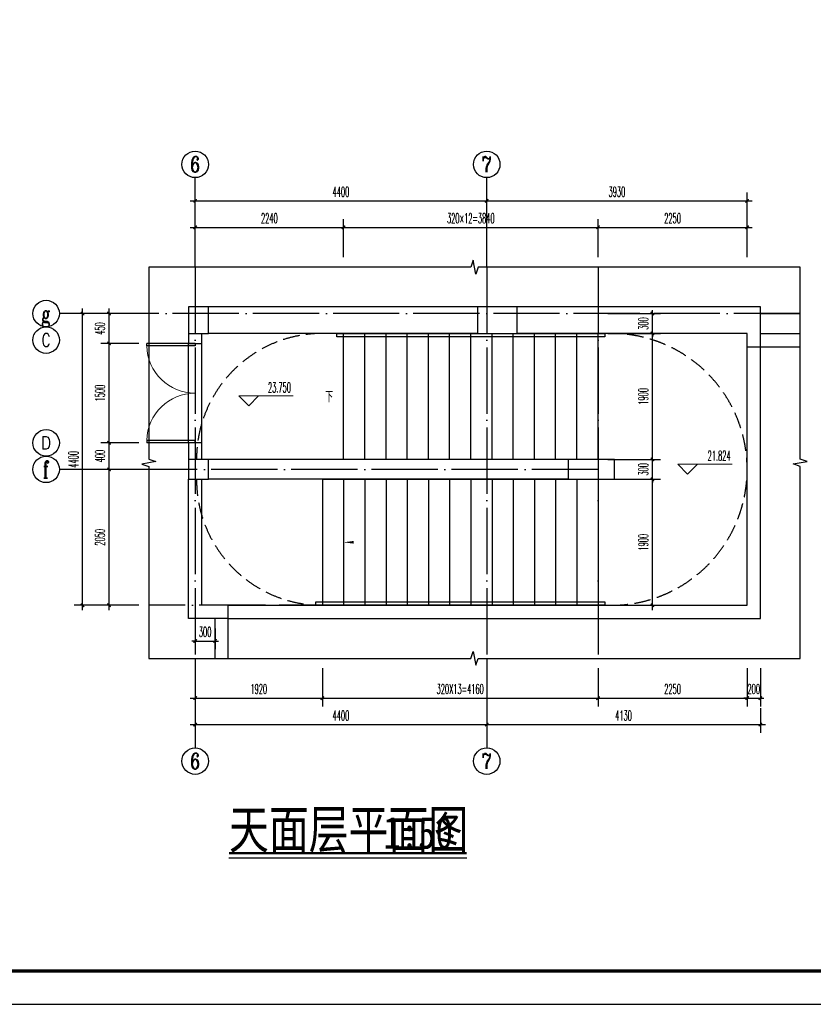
# Model space of a CAD drawing. Extents: x 1779708 to 7299578, y -1121471 to 88434.
# Tile 659 of 1056: x 6061349 to 6073326, y -973850 to -959000. Entities that reach past the tile are written whole.
import ezdxf
from ezdxf.enums import TextEntityAlignment as Align

# ---------------------------------------------------------------- set-up
doc = ezdxf.new("R2010")
doc.units = 0
doc.header["$LTSCALE"] = 1000
doc.header["$MEASUREMENT"] = 0
doc.linetypes.add('DASH', pattern=[0.35, 0.25, -0.1])
doc.linetypes.add('DOTE', pattern=[2.42, 2, -0.2, 0.02, -0.2])
doc.layers.get('0').update_dxf_attribs({"linetype": 'CONTINUOUS'})
doc.layers.get('Defpoints').update_dxf_attribs({"linetype": 'CONTINUOUS'})
for name, color, linetype in [('AXIS', 3, 'CONTINUOUS'), ('AXIS_TEXT', 7, 'CONTINUOUS'), ('DIM_SYMB', 3, 'CONTINUOUS'), ('DOTE', 1, 'DOTE'), ('PUB_DIM', 3, 'CONTINUOUS'), ('PUB_TEXT', 7, 'CONTINUOUS'), ('PUB_TITLE', 4, 'CONTINUOUS'), ('STAIR', 2, 'CONTINUOUS'), ('WALL', 255, 'CONTINUOUS'), ('WINDOW', 2, 'CONTINUOUS'), ('可见线', 6, 'CONTINUOUS'), ('填充细线', 8, 'CONTINUOUS'), ('栏杆', 6, 'CONTINUOUS')]:
    doc.layers.add(name, color=color, linetype=linetype)
doc.layers.add('DIM_ELEV', color=3, linetype='CONTINUOUS', lineweight=13)
doc.styles.add('-仿宋_GB2312', font='txt', dxfattribs={"width": 0.8})
doc.styles.add('_TCH_AXIS', font='COMPLEX', dxfattribs={"bigfont": 'GBCBIG'})
doc.styles.add('_TCH_DIM', font='SIMPLEX.shx', dxfattribs={"width": 0.7, "bigfont": 'GBCBIG.shx'})
doc.styles.add('_TCH_DIM_T3', font='SIMPLEX.shx', dxfattribs={"width": 0.494118, "bigfont": 'GBCBIG.shx'})
doc.styles.add('COMPLEX', font='COMPLEX')
doc.dimstyles.new('_TCH_ARCH&&50', dxfattribs={"dimtxt": 148.75, "dimasz": 50, "dimexe": 125, "dimexo": 150, "dimgap": 63.125, "dimtad": 1, "dimdec": 0, "dimzin": 0, "dimdsep": 46, "dimtxsty": '_TCH_DIM_T3', "dimblk": 'ARCHTICK', "dimcen": 0.09, "dimdle": 75, "dimclrt": 7, "dimazin": 2, "dimtfac": 1, "dimtdec": 0, "dimtix": 1, "dimtmove": 2, "dimatfit": 3, "dimfxl": 250, "dimtolj": 1, "dimtzin": 0, "dimarcsym": 0})

# ---------------------------------------------------------------- blocks, each defined once
blk = doc.blocks.new('A$C3D8761CE')
at = {"layer": 'PUB_TITLE'}
blk.add_lwpolyline([(0, 0), (84100, 0), (84100, 59400), (0, 59400)], close=True, dxfattribs=at)
at = {"layer": 'PUB_TITLE', "const_width": 100}
blk.add_lwpolyline([(2500, 1000), (83100, 1000), (83100, 58400), (2500, 58400)], close=True, dxfattribs=at)
blk = doc.blocks.new('_AXISO')
blk.add_circle((0, 0), 0.5)
at = {"layer": 'AXIS_TEXT', "style": 'COMPLEX', "width": 1.041667}
blk.add_attdef('A', text='', height=0.56, dxfattribs=at).set_placement((-0.25, -0.28), (0.25, -0.28), align=Align.FIT)
blk = doc.blocks.new('_ArchTick')
at = {"color": 0, "linetype": 'ByBlock', "const_width": 0.4}
blk.add_lwpolyline([(-0.5, -0.5), (0.5, 0.5)], dxfattribs=at)
blk = doc.blocks.new('*D2055')
at = {"layer": 'Defpoints', "color": 0, "transparency": 16777216}
for p in [(6063997, -968632), (6065917, -968632), (6065917, -969232)]:
    blk.add_point(p, dxfattribs=at)
at = {"layer": 'PUB_DIM', "color": 0, "lineweight": -2, "transparency": 16777216}
for p, q in [((6063997, -968782), (6063997, -969357)), ((6065917, -968782), (6065917, -969357)), ((6063922, -969232), (6065992, -969232))]:
    blk.add_line(p, q, dxfattribs=at)
at = {"layer": 'PUB_DIM', "color": 0, "lineweight": -2, "transparency": 16777216, "xscale": 50, "yscale": 50, "zscale": 50, "rotation": 180}
blk.add_blockref('_ArchTick', (6063997, -969232), dxfattribs=at)
at = {"layer": 'PUB_DIM', "color": 0, "lineweight": -2, "transparency": 16777216, "xscale": 50, "yscale": 50, "zscale": 50}
blk.add_blockref('_ArchTick', (6065917, -969232), dxfattribs=at)
at = {"layer": 'PUB_DIM', "color": 7, "transparency": 16777216, "insert": (6064957, -969095), "char_height": 148.8, "attachment_point": 5, "style": '_TCH_DIM_T3'}
blk.add_mtext('\\A1;1920', dxfattribs=at)
blk = doc.blocks.new('*D2056')
at = {"layer": 'Defpoints', "color": 0, "transparency": 16777216}
for p in [(6065917, -968632), (6070077, -968632), (6070077, -969232)]:
    blk.add_point(p, dxfattribs=at)
at = {"layer": 'PUB_DIM', "color": 0, "lineweight": -2, "transparency": 16777216}
for p, q in [((6065917, -968782), (6065917, -969357)), ((6070077, -968782), (6070077, -969357)), ((6065842, -969232), (6070152, -969232))]:
    blk.add_line(p, q, dxfattribs=at)
at = {"layer": 'PUB_DIM', "color": 0, "lineweight": -2, "transparency": 16777216, "xscale": 50, "yscale": 50, "zscale": 50, "rotation": 180}
blk.add_blockref('_ArchTick', (6065917, -969232), dxfattribs=at)
at = {"layer": 'PUB_DIM', "color": 0, "lineweight": -2, "transparency": 16777216, "xscale": 50, "yscale": 50, "zscale": 50}
blk.add_blockref('_ArchTick', (6070077, -969232), dxfattribs=at)
at = {"layer": 'PUB_DIM', "color": 7, "transparency": 16777216, "insert": (6067997, -969095), "char_height": 148.75, "attachment_point": 5, "style": '_TCH_DIM_T3'}
blk.add_mtext('\\A1;320X13=4160', dxfattribs=at)
blk = doc.blocks.new('*D2057')
at = {"layer": 'Defpoints', "color": 0, "transparency": 16777216}
for p in [(6070077, -968632), (6072327, -968632), (6072327, -969232)]:
    blk.add_point(p, dxfattribs=at)
at = {"layer": 'PUB_DIM', "color": 0, "lineweight": -2, "transparency": 16777216}
for p, q in [((6070077, -968782), (6070077, -969357)), ((6072327, -968782), (6072327, -969357)), ((6070002, -969232), (6072402, -969232))]:
    blk.add_line(p, q, dxfattribs=at)
at = {"layer": 'PUB_DIM', "color": 0, "lineweight": -2, "transparency": 16777216, "xscale": 50, "yscale": 50, "zscale": 50, "rotation": 180}
blk.add_blockref('_ArchTick', (6070077, -969232), dxfattribs=at)
at = {"layer": 'PUB_DIM', "color": 0, "lineweight": -2, "transparency": 16777216, "xscale": 50, "yscale": 50, "zscale": 50}
blk.add_blockref('_ArchTick', (6072327, -969232), dxfattribs=at)
at = {"layer": 'PUB_DIM', "color": 7, "transparency": 16777216, "insert": (6071202, -969095), "char_height": 148.8, "attachment_point": 5, "style": '_TCH_DIM_T3'}
blk.add_mtext('\\A1;2250', dxfattribs=at)
blk = doc.blocks.new('*D2058')
at = {"layer": 'Defpoints', "color": 0, "transparency": 16777216}
for p in [(6072327, -968632), (6072527, -968632), (6072527, -969232)]:
    blk.add_point(p, dxfattribs=at)
at = {"layer": 'PUB_DIM', "color": 0, "lineweight": -2, "transparency": 16777216}
for p, q in [((6072327, -968782), (6072327, -969357)), ((6072527, -968782), (6072527, -969357)), ((6072327, -969232), (6072277, -969232)), ((6072327, -969232), (6072527, -969232)), ((6072527, -969232), (6072577, -969232))]:
    blk.add_line(p, q, dxfattribs=at)
at = {"layer": 'PUB_DIM', "color": 0, "lineweight": -2, "transparency": 16777216, "xscale": 50, "yscale": 50, "zscale": 50}
blk.add_blockref('_ArchTick', (6072327, -969232), dxfattribs=at)
at = {"layer": 'PUB_DIM', "color": 0, "lineweight": -2, "transparency": 16777216, "xscale": 50, "yscale": 50, "zscale": 50, "rotation": 180}
blk.add_blockref('_ArchTick', (6072527, -969232), dxfattribs=at)
at = {"layer": 'PUB_DIM', "color": 7, "transparency": 16777216, "insert": (6072427, -969095), "char_height": 148.8, "attachment_point": 5, "style": '_TCH_DIM_T3'}
blk.add_mtext('\\A1;200', dxfattribs=at)
blk = doc.blocks.new('*D2059')
at = {"layer": 'Defpoints', "color": 0, "transparency": 16777216}
for p in [(6062697, -965782), (6063297, -965782), (6063297, -967832)]:
    blk.add_point(p, dxfattribs=at)
at = {"layer": 'PUB_DIM', "color": 0, "lineweight": -2, "transparency": 16777216}
for p, q in [((6063147, -965782), (6062572, -965782)), ((6062697, -967907), (6062697, -965707)), ((6063147, -967832), (6062572, -967832))]:
    blk.add_line(p, q, dxfattribs=at)
at = {"layer": 'PUB_DIM', "color": 0, "lineweight": -2, "transparency": 16777216, "xscale": 50, "yscale": 50, "zscale": 50}
for p, rotation in [((6062697, -965782), 90), ((6062697, -967832), 270)]:
    blk.add_blockref('_ArchTick', p, dxfattribs=dict(at, rotation=rotation))
at = {"layer": 'PUB_DIM', "color": 7, "transparency": 16777216, "insert": (6062560, -966807), "char_height": 148.8, "attachment_point": 5, "rotation": 90, "style": '_TCH_DIM_T3'}
blk.add_mtext('\\A1;2050', dxfattribs=at)
blk = doc.blocks.new('*D2060')
at = {"layer": 'Defpoints', "color": 0, "transparency": 16777216}
for p in [(6062697, -965382), (6063297, -965382), (6063297, -965782)]:
    blk.add_point(p, dxfattribs=at)
at = {"layer": 'PUB_DIM', "color": 0, "lineweight": -2, "transparency": 16777216}
for p, q in [((6063147, -965382), (6062572, -965382)), ((6062697, -965857), (6062697, -965307)), ((6063147, -965782), (6062572, -965782))]:
    blk.add_line(p, q, dxfattribs=at)
at = {"layer": 'PUB_DIM', "color": 0, "lineweight": -2, "transparency": 16777216, "xscale": 50, "yscale": 50, "zscale": 50}
for p, rotation in [((6062697, -965382), 90), ((6062697, -965782), 270)]:
    blk.add_blockref('_ArchTick', p, dxfattribs=dict(at, rotation=rotation))
at = {"layer": 'PUB_DIM', "color": 7, "transparency": 16777216, "insert": (6062560, -965582), "char_height": 148.8, "attachment_point": 5, "rotation": 90, "style": '_TCH_DIM_T3'}
blk.add_mtext('\\A1;400', dxfattribs=at)
blk = doc.blocks.new('*D2061')
at = {"layer": 'Defpoints', "color": 0, "transparency": 16777216}
for p in [(6062697, -963882), (6063297, -963882), (6063297, -965382)]:
    blk.add_point(p, dxfattribs=at)
at = {"layer": 'PUB_DIM', "color": 0, "lineweight": -2, "transparency": 16777216}
for p, q in [((6063147, -963882), (6062572, -963882)), ((6062697, -965457), (6062697, -963807)), ((6063147, -965382), (6062572, -965382))]:
    blk.add_line(p, q, dxfattribs=at)
at = {"layer": 'PUB_DIM', "color": 0, "lineweight": -2, "transparency": 16777216, "xscale": 50, "yscale": 50, "zscale": 50}
for p, rotation in [((6062697, -963882), 90), ((6062697, -965382), 270)]:
    blk.add_blockref('_ArchTick', p, dxfattribs=dict(at, rotation=rotation))
at = {"layer": 'PUB_DIM', "color": 7, "transparency": 16777216, "insert": (6062560, -964632), "char_height": 148.8, "attachment_point": 5, "rotation": 90, "style": '_TCH_DIM_T3'}
blk.add_mtext('\\A1;1500', dxfattribs=at)
blk = doc.blocks.new('*D2062')
at = {"layer": 'Defpoints', "color": 0, "transparency": 16777216}
for p in [(6062697, -963432), (6063297, -963432), (6063297, -963882)]:
    blk.add_point(p, dxfattribs=at)
at = {"layer": 'PUB_DIM', "color": 0, "lineweight": -2, "transparency": 16777216}
for p, q in [((6063147, -963432), (6062572, -963432)), ((6062697, -963957), (6062697, -963357)), ((6063147, -963882), (6062572, -963882))]:
    blk.add_line(p, q, dxfattribs=at)
at = {"layer": 'PUB_DIM', "color": 0, "lineweight": -2, "transparency": 16777216, "xscale": 50, "yscale": 50, "zscale": 50}
for p, rotation in [((6062697, -963432), 90), ((6062697, -963882), 270)]:
    blk.add_blockref('_ArchTick', p, dxfattribs=dict(at, rotation=rotation))
at = {"layer": 'PUB_DIM', "color": 7, "transparency": 16777216, "insert": (6062560, -963657), "char_height": 148.8, "attachment_point": 5, "rotation": 90, "style": '_TCH_DIM_T3'}
blk.add_mtext('\\A1;450', dxfattribs=at)
blk = doc.blocks.new('*D2063')
at = {"layer": 'Defpoints', "color": 0, "transparency": 16777216}
for p in [(6072327, -962132), (6070077, -962732), (6072327, -962732)]:
    blk.add_point(p, dxfattribs=at)
at = {"layer": 'PUB_DIM', "color": 0, "lineweight": -2, "transparency": 16777216}
for p, q in [((6070077, -962582), (6070077, -962007)), ((6072327, -962582), (6072327, -962007)), ((6070002, -962132), (6072402, -962132))]:
    blk.add_line(p, q, dxfattribs=at)
at = {"layer": 'PUB_DIM', "color": 0, "lineweight": -2, "transparency": 16777216, "xscale": 50, "yscale": 50, "zscale": 50, "rotation": 180}
blk.add_blockref('_ArchTick', (6070077, -962132), dxfattribs=at)
at = {"layer": 'PUB_DIM', "color": 0, "lineweight": -2, "transparency": 16777216, "xscale": 50, "yscale": 50, "zscale": 50}
blk.add_blockref('_ArchTick', (6072327, -962132), dxfattribs=at)
at = {"layer": 'PUB_DIM', "color": 7, "transparency": 16777216, "insert": (6071202, -961995), "char_height": 148.8, "attachment_point": 5, "style": '_TCH_DIM_T3'}
blk.add_mtext('\\A1;2250', dxfattribs=at)
blk = doc.blocks.new('*D2064')
at = {"layer": 'Defpoints', "color": 0, "transparency": 16777216}
for p in [(6070077, -962132), (6066237, -962732), (6070077, -962732)]:
    blk.add_point(p, dxfattribs=at)
at = {"layer": 'PUB_DIM', "color": 0, "lineweight": -2, "transparency": 16777216}
for p, q in [((6066237, -962582), (6066237, -962007)), ((6070077, -962582), (6070077, -962007)), ((6066162, -962132), (6070152, -962132))]:
    blk.add_line(p, q, dxfattribs=at)
at = {"layer": 'PUB_DIM', "color": 0, "lineweight": -2, "transparency": 16777216, "xscale": 50, "yscale": 50, "zscale": 50, "rotation": 180}
blk.add_blockref('_ArchTick', (6066237, -962132), dxfattribs=at)
at = {"layer": 'PUB_DIM', "color": 0, "lineweight": -2, "transparency": 16777216, "xscale": 50, "yscale": 50, "zscale": 50}
blk.add_blockref('_ArchTick', (6070077, -962132), dxfattribs=at)
at = {"layer": 'PUB_DIM', "color": 7, "transparency": 16777216, "insert": (6068157, -961995), "char_height": 148.75, "attachment_point": 5, "style": '_TCH_DIM_T3'}
blk.add_mtext('\\A1;320×12=3840', dxfattribs=at)
blk = doc.blocks.new('*D2065')
at = {"layer": 'Defpoints', "color": 0, "transparency": 16777216}
for p in [(6066237, -962132), (6063997, -962732), (6066237, -962732)]:
    blk.add_point(p, dxfattribs=at)
at = {"layer": 'PUB_DIM', "color": 0, "lineweight": -2, "transparency": 16777216}
for p, q in [((6063997, -962582), (6063997, -962007)), ((6066237, -962582), (6066237, -962007)), ((6063922, -962132), (6066312, -962132))]:
    blk.add_line(p, q, dxfattribs=at)
at = {"layer": 'PUB_DIM', "color": 0, "lineweight": -2, "transparency": 16777216, "xscale": 50, "yscale": 50, "zscale": 50, "rotation": 180}
blk.add_blockref('_ArchTick', (6063997, -962132), dxfattribs=at)
at = {"layer": 'PUB_DIM', "color": 0, "lineweight": -2, "transparency": 16777216, "xscale": 50, "yscale": 50, "zscale": 50}
blk.add_blockref('_ArchTick', (6066237, -962132), dxfattribs=at)
at = {"layer": 'PUB_DIM', "color": 7, "transparency": 16777216, "insert": (6065117, -961995), "char_height": 148.8, "attachment_point": 5, "style": '_TCH_DIM_T3'}
blk.add_mtext('\\A1;2240', dxfattribs=at)
blk = doc.blocks.new('*D2066')
at = {"layer": 'Defpoints', "color": 0, "transparency": 16777216}
for p in [(6068397, -961732), (6063997, -962332), (6068397, -962332)]:
    blk.add_point(p, dxfattribs=at)
at = {"layer": 'PUB_DIM', "color": 0, "lineweight": -2, "transparency": 16777216}
for p, q in [((6063997, -962182), (6063997, -961607)), ((6068397, -962182), (6068397, -961607)), ((6063922, -961732), (6068472, -961732))]:
    blk.add_line(p, q, dxfattribs=at)
at = {"layer": 'PUB_DIM', "color": 0, "lineweight": -2, "transparency": 16777216, "xscale": 50, "yscale": 50, "zscale": 50, "rotation": 180}
blk.add_blockref('_ArchTick', (6063997, -961732), dxfattribs=at)
at = {"layer": 'PUB_DIM', "color": 0, "lineweight": -2, "transparency": 16777216, "xscale": 50, "yscale": 50, "zscale": 50}
blk.add_blockref('_ArchTick', (6068397, -961732), dxfattribs=at)
at = {"layer": 'PUB_DIM', "color": 7, "transparency": 16777216, "insert": (6066197, -961595), "char_height": 148.8, "attachment_point": 5, "style": '_TCH_DIM_T3'}
blk.add_mtext('\\A1;4400', dxfattribs=at)
blk = doc.blocks.new('*D2067')
at = {"layer": 'Defpoints', "color": 0, "transparency": 16777216}
for p in [(6072327, -961732), (6068397, -962332), (6072327, -962332)]:
    blk.add_point(p, dxfattribs=at)
at = {"layer": 'PUB_DIM', "color": 0, "lineweight": -2, "transparency": 16777216}
for p, q in [((6068397, -962182), (6068397, -961607)), ((6072327, -962182), (6072327, -961607)), ((6068322, -961732), (6072402, -961732))]:
    blk.add_line(p, q, dxfattribs=at)
at = {"layer": 'PUB_DIM', "color": 0, "lineweight": -2, "transparency": 16777216, "xscale": 50, "yscale": 50, "zscale": 50, "rotation": 180}
blk.add_blockref('_ArchTick', (6068397, -961732), dxfattribs=at)
at = {"layer": 'PUB_DIM', "color": 0, "lineweight": -2, "transparency": 16777216, "xscale": 50, "yscale": 50, "zscale": 50}
blk.add_blockref('_ArchTick', (6072327, -961732), dxfattribs=at)
at = {"layer": 'PUB_DIM', "color": 7, "transparency": 16777216, "insert": (6070362, -961595), "char_height": 148.8, "attachment_point": 5, "style": '_TCH_DIM_T3'}
blk.add_mtext('\\A1;3930', dxfattribs=at)
blk = doc.blocks.new('*D2068')
at = {"layer": 'Defpoints', "color": 0, "transparency": 16777216}
for p in [(6063997, -969232), (6068397, -969232), (6068397, -969632)]:
    blk.add_point(p, dxfattribs=at)
at = {"layer": 'PUB_DIM', "color": 0, "lineweight": -2, "transparency": 16777216}
for p, q in [((6063997, -969382), (6063997, -969757)), ((6068397, -969382), (6068397, -969757)), ((6063922, -969632), (6068472, -969632))]:
    blk.add_line(p, q, dxfattribs=at)
at = {"layer": 'PUB_DIM', "color": 0, "lineweight": -2, "transparency": 16777216, "xscale": 50, "yscale": 50, "zscale": 50, "rotation": 180}
blk.add_blockref('_ArchTick', (6063997, -969632), dxfattribs=at)
at = {"layer": 'PUB_DIM', "color": 0, "lineweight": -2, "transparency": 16777216, "xscale": 50, "yscale": 50, "zscale": 50}
blk.add_blockref('_ArchTick', (6068397, -969632), dxfattribs=at)
at = {"layer": 'PUB_DIM', "color": 7, "transparency": 16777216, "insert": (6066197, -969495), "char_height": 148.8, "attachment_point": 5, "style": '_TCH_DIM_T3'}
blk.add_mtext('\\A1;4400', dxfattribs=at)
blk = doc.blocks.new('*D2069')
at = {"layer": 'Defpoints', "color": 0, "transparency": 16777216}
for p in [(6068397, -969232), (6072527, -969232), (6072527, -969632)]:
    blk.add_point(p, dxfattribs=at)
at = {"layer": 'PUB_DIM', "color": 0, "lineweight": -2, "transparency": 16777216}
for p, q in [((6068397, -969382), (6068397, -969757)), ((6072527, -969382), (6072527, -969757)), ((6068322, -969632), (6072602, -969632))]:
    blk.add_line(p, q, dxfattribs=at)
at = {"layer": 'PUB_DIM', "color": 0, "lineweight": -2, "transparency": 16777216, "xscale": 50, "yscale": 50, "zscale": 50, "rotation": 180}
blk.add_blockref('_ArchTick', (6068397, -969632), dxfattribs=at)
at = {"layer": 'PUB_DIM', "color": 0, "lineweight": -2, "transparency": 16777216, "xscale": 50, "yscale": 50, "zscale": 50}
blk.add_blockref('_ArchTick', (6072527, -969632), dxfattribs=at)
at = {"layer": 'PUB_DIM', "color": 7, "transparency": 16777216, "insert": (6070462, -969495), "char_height": 148.8, "attachment_point": 5, "style": '_TCH_DIM_T3'}
blk.add_mtext('\\A1;4130', dxfattribs=at)
blk = doc.blocks.new('*D2070')
at = {"layer": 'Defpoints', "color": 0, "transparency": 16777216}
for p in [(6062297, -963432), (6062897, -963432), (6062897, -967832)]:
    blk.add_point(p, dxfattribs=at)
at = {"layer": 'PUB_DIM', "color": 0, "lineweight": -2, "transparency": 16777216}
for p, q in [((6062747, -963432), (6062172, -963432)), ((6062297, -967907), (6062297, -963357)), ((6062747, -967832), (6062172, -967832))]:
    blk.add_line(p, q, dxfattribs=at)
at = {"layer": 'PUB_DIM', "color": 0, "lineweight": -2, "transparency": 16777216, "xscale": 50, "yscale": 50, "zscale": 50}
for p, rotation in [((6062297, -963432), 90), ((6062297, -967832), 270)]:
    blk.add_blockref('_ArchTick', p, dxfattribs=dict(at, rotation=rotation))
at = {"layer": 'PUB_DIM', "color": 7, "transparency": 16777216, "insert": (6062160, -965632), "char_height": 148.8, "attachment_point": 5, "rotation": 90, "style": '_TCH_DIM_T3'}
blk.add_mtext('\\A1;4400', dxfattribs=at)
blk = doc.blocks.new('$DorLib2D$00000002')
for p, q in [((-0.5, 0), (-0.5, 0.4875)), ((-0.475, 0.4875), (-0.5, 0.4875)), ((-0.475, 0), (-0.475, 0.4875)), ((0.475, 0), (0.475, 0.4875)), ((0.475, 0.4875), (0.5, 0.4875)), ((0.5, 0), (0.5, 0.4875)), ((-0.5, 0), (-0.475, 0)), ((0.5, 0), (0.475, 0))]:
    blk.add_line(p, q)
at = {"lineweight": 13}
for centre, start, end in [((-0.4875, 0), 0, 88.53072), ((0.4875, 0), 91.46928, 180)]:
    blk.add_arc(centre, 0.4875, start, end, dxfattribs=at)
blk = doc.blocks.new('*D2167')
at = {"layer": 'Defpoints', "color": 0, "transparency": 16777216}
for p in [(6070077, -965932), (6070897, -965932), (6070077, -967832)]:
    blk.add_point(p, dxfattribs=at)
at = {"layer": 'PUB_DIM', "color": 0, "lineweight": -2, "transparency": 16777216}
for p, q in [((6070227, -965932), (6071022, -965932)), ((6070897, -967907), (6070897, -965857)), ((6070227, -967832), (6071022, -967832))]:
    blk.add_line(p, q, dxfattribs=at)
at = {"layer": 'PUB_DIM', "color": 0, "lineweight": -2, "transparency": 16777216, "xscale": 50, "yscale": 50, "zscale": 50}
for p, rotation in [((6070897, -965932), 90), ((6070897, -967832), 270)]:
    blk.add_blockref('_ArchTick', p, dxfattribs=dict(at, rotation=rotation))
at = {"layer": 'PUB_DIM', "color": 7, "transparency": 16777216, "insert": (6070760, -966882), "char_height": 148.8, "attachment_point": 5, "rotation": 90, "style": '_TCH_DIM_T3'}
blk.add_mtext('\\A1;1900', dxfattribs=at)
blk = doc.blocks.new('*D2168')
at = {"layer": 'Defpoints', "color": 0, "transparency": 16777216}
for p in [(6070077, -965632), (6070897, -965632), (6070077, -965932)]:
    blk.add_point(p, dxfattribs=at)
at = {"layer": 'PUB_DIM', "color": 0, "lineweight": -2, "transparency": 16777216}
for p, q in [((6070227, -965632), (6071022, -965632)), ((6070897, -965632), (6070897, -965582)), ((6070897, -965932), (6070897, -965632)), ((6070227, -965932), (6071022, -965932)), ((6070897, -965932), (6070897, -965982))]:
    blk.add_line(p, q, dxfattribs=at)
at = {"layer": 'PUB_DIM', "color": 0, "lineweight": -2, "transparency": 16777216, "xscale": 50, "yscale": 50, "zscale": 50}
for p, rotation in [((6070897, -965632), 270), ((6070897, -965932), 90)]:
    blk.add_blockref('_ArchTick', p, dxfattribs=dict(at, rotation=rotation))
at = {"layer": 'PUB_DIM', "color": 7, "transparency": 16777216, "insert": (6070760, -965782), "char_height": 148.8, "attachment_point": 5, "rotation": 90, "style": '_TCH_DIM_T3'}
blk.add_mtext('\\A1;300', dxfattribs=at)
blk = doc.blocks.new('*D2169')
at = {"layer": 'Defpoints', "color": 0, "transparency": 16777216}
for p in [(6070077, -963732), (6070897, -963732), (6070077, -965632)]:
    blk.add_point(p, dxfattribs=at)
at = {"layer": 'PUB_DIM', "color": 0, "lineweight": -2, "transparency": 16777216}
for p, q in [((6070227, -963732), (6071022, -963732)), ((6070897, -965707), (6070897, -963657)), ((6070227, -965632), (6071022, -965632))]:
    blk.add_line(p, q, dxfattribs=at)
at = {"layer": 'PUB_DIM', "color": 0, "lineweight": -2, "transparency": 16777216, "xscale": 50, "yscale": 50, "zscale": 50}
for p, rotation in [((6070897, -963732), 90), ((6070897, -965632), 270)]:
    blk.add_blockref('_ArchTick', p, dxfattribs=dict(at, rotation=rotation))
at = {"layer": 'PUB_DIM', "color": 7, "transparency": 16777216, "insert": (6070760, -964682), "char_height": 148.8, "attachment_point": 5, "rotation": 90, "style": '_TCH_DIM_T3'}
blk.add_mtext('\\A1;1900', dxfattribs=at)
blk = doc.blocks.new('*D2170')
at = {"layer": 'Defpoints', "color": 0, "transparency": 16777216}
for p in [(6070077, -963432), (6070897, -963432), (6070077, -963732)]:
    blk.add_point(p, dxfattribs=at)
at = {"layer": 'PUB_DIM', "color": 0, "lineweight": -2, "transparency": 16777216}
for p, q in [((6070227, -963432), (6071022, -963432)), ((6070897, -963432), (6070897, -963382)), ((6070897, -963732), (6070897, -963432)), ((6070227, -963732), (6071022, -963732)), ((6070897, -963732), (6070897, -963782))]:
    blk.add_line(p, q, dxfattribs=at)
at = {"layer": 'PUB_DIM', "color": 0, "lineweight": -2, "transparency": 16777216, "xscale": 50, "yscale": 50, "zscale": 50}
for p, rotation in [((6070897, -963432), 270), ((6070897, -963732), 90)]:
    blk.add_blockref('_ArchTick', p, dxfattribs=dict(at, rotation=rotation))
at = {"layer": 'PUB_DIM', "color": 7, "transparency": 16777216, "insert": (6070760, -963582), "char_height": 148.8, "attachment_point": 5, "rotation": 90, "style": '_TCH_DIM_T3'}
blk.add_mtext('\\A1;300', dxfattribs=at)
blk = doc.blocks.new('*D2258')
at = {"layer": 'Defpoints', "color": 0, "transparency": 16777216}
for p in [(6063997, -968032), (6064297, -968032), (6064297, -968371)]:
    blk.add_point(p, dxfattribs=at)
at = {"layer": 'PUB_DIM', "color": 0, "lineweight": -2, "transparency": 16777216}
for p, q in [((6063997, -968182), (6063997, -968496)), ((6064297, -968182), (6064297, -968496)), ((6063997, -968371), (6063947, -968371)), ((6063997, -968371), (6064297, -968371)), ((6064297, -968371), (6064347, -968371))]:
    blk.add_line(p, q, dxfattribs=at)
at = {"layer": 'PUB_DIM', "color": 0, "lineweight": -2, "transparency": 16777216, "xscale": 50, "yscale": 50, "zscale": 50}
blk.add_blockref('_ArchTick', (6063997, -968371), dxfattribs=at)
at = {"layer": 'PUB_DIM', "color": 0, "lineweight": -2, "transparency": 16777216, "xscale": 50, "yscale": 50, "zscale": 50, "rotation": 180}
blk.add_blockref('_ArchTick', (6064297, -968371), dxfattribs=at)
at = {"layer": 'PUB_DIM', "color": 7, "transparency": 16777216, "insert": (6064147, -968234), "char_height": 148.8, "attachment_point": 5, "style": '_TCH_DIM_T3'}
blk.add_mtext('\\A1;300', dxfattribs=at)

msp = doc.modelspace()

# ---------------------------------------------------------------- linework, layer by layer
at = {"layer": 'AXIS'}
for p, q in [((6063997.3, -962732.3), (6063997.3, -961382.3)), ((6068397.3, -962732.3), (6068397.3, -961382.3)), ((6063297.3, -963432.3), (6061947.3, -963432.3)), ((6063297.3, -965782.3), (6061947.3, -965782.3)), ((6063997.3, -968632.3), (6063997.3, -969982.3)), ((6068397.3, -968632.3), (6068397.3, -969982.3))]:
    msp.add_line(p, q, dxfattribs=at)
for centre in [(6061747.3, -963832.3), (6061747.3, -965382.3)]:
    msp.add_circle(centre, 200, dxfattribs=at)
at = {"layer": 'DIM_ELEV'}
for p, q in [((6064804.6, -964823.5), (6064654.6, -964673.5)), ((6064654.6, -964673.5), (6065474.8, -964673.5)), ((6064804.6, -964823.5), (6064954.6, -964673.5)), ((6071429.6, -965853.2), (6071279.6, -965703.2)), ((6071279.6, -965703.2), (6072099.7, -965703.2)), ((6071429.6, -965853.2), (6071579.6, -965703.2))]:
    msp.add_line(p, q, dxfattribs=at)
at = {"layer": 'DIM_SYMB'}
for points in [[(6073127.3, -962732.3), (6068268.5, -962732.3), (6068230.3, -962837.3), (6068193.3, -962627.3), (6068156, -962732.3), (6063297.3, -962732.3)], [(6063297.3, -962732.3), (6063297.3, -965626), (6063402.3, -965664.2), (6063192.3, -965701.3), (6063297.3, -965738.5), (6063297.3, -968632.3)], [(6073127.3, -968632.3), (6073127.3, -965738.5), (6073022.3, -965700.3), (6073232.3, -965663.3), (6073127.3, -965626), (6073127.3, -962732.3)], [(6063297.3, -968632.3), (6068156, -968632.3), (6068194.2, -968527.3), (6068231.2, -968737.3), (6068268.5, -968632.3), (6073127.3, -968632.3)], [(6064507.3, -971641.9), (6068096.8, -971641.9)]]:
    msp.add_lwpolyline(points, dxfattribs=at)
msp.add_lwpolyline([(6066077.3, -964682.3, 0, 0, 0), (6071202.3, -964682.3, 0, 0, 0), (6071202.3, -966882.3, 0, 0, 0), (6066237.3, -966882.3, 0, 40, 0), (6066387.3, -966882.3, 0, 0, 0)], format="xyseb", dxfattribs=at)
at = {"layer": 'DIM_SYMB', "const_width": 35}
msp.add_lwpolyline([(6064507.3, -971571.9), (6068096.8, -971571.9)], dxfattribs=at)
at = {"layer": 'DOTE', "ltscale": 0.5}
for p, q in [((6063997.3, -962732.3), (6063997.3, -968632.3)), ((6068397.3, -962732.3), (6068397.3, -968632.3)), ((6070077.3, -962732.3), (6070077.3, -968632.3)), ((6073127.3, -963432.3), (6063297.3, -963432.3)), ((6070077.3, -965782.3), (6063297.3, -965782.3)), ((6069897.3, -967832.3), (6063297.3, -967832.3))]:
    msp.add_line(p, q, dxfattribs=at)
at = {"layer": 'STAIR', "linetype": 'DASH'}
for p, q in [((6066237.3, -963732.3), (6065902.5, -963732.3)), ((6070277.3, -963732), (6070177.3, -963732))]:
    msp.add_line(p, q, dxfattribs=at)
at = {"layer": 'STAIR'}
for p, q in [((6068257.3, -963732.3), (6066237.3, -963732.3)), ((6066237.3, -965632.3), (6066237.3, -963732.3)), ((6066557.3, -965632.3), (6066557.3, -963732.3)), ((6066877.3, -965632.3), (6066877.3, -963732.3)), ((6067197.3, -965632.3), (6067197.3, -963732.3)), ((6067517.3, -965632.3), (6067517.3, -963732.3)), ((6067837.3, -965632.3), (6067837.3, -963732.3)), ((6068157.3, -965632.3), (6068157.3, -963732.3)), ((6068477.3, -965632.3), (6068477.3, -963732.3)), ((6068797.3, -965632.3), (6068797.3, -963732.3)), ((6070077.3, -963732.3), (6068857.3, -963732.3)), ((6069117.3, -965632.3), (6069117.3, -963732.3)), ((6069437.3, -965632.3), (6069437.3, -963732.3)), ((6069757.3, -965632.3), (6069757.3, -963732.3)), ((6070077.3, -965632.3), (6070077.3, -963732.3)), ((6070077.3, -965632.3), (6066237.3, -965632.3)), ((6065917.3, -965932.3), (6069627.3, -965932.3)), ((6065917.3, -965932.3), (6065917.3, -967832.3)), ((6066237.3, -965932.3), (6066237.3, -967832.3)), ((6066557.3, -965932.3), (6066557.3, -967832.3)), ((6066877.3, -965932.3), (6066877.3, -967832.3)), ((6067197.3, -965932.3), (6067197.3, -967832.3)), ((6067517.3, -965932.3), (6067517.3, -967832.3)), ((6067837.3, -965932.3), (6067837.3, -967832.3)), ((6068157.3, -965932.3), (6068157.3, -967832.3)), ((6068477.3, -965932.3), (6068477.3, -967832.3)), ((6068797.3, -965932.3), (6068797.3, -967832.3)), ((6069117.3, -965932.3), (6069117.3, -967832.3)), ((6069437.3, -965932.3), (6069437.3, -967832.3)), ((6069757.3, -965932.3), (6069757.3, -967832.3)), ((6070077.3, -965932.3), (6070077.3, -967832.3)), ((6065917.3, -967832.3), (6070077.3, -967832.3))]:
    msp.add_line(p, q, dxfattribs=at)
for points in [[(6066237.3, -963782.3), (6066137.3, -963782.3), (6066137.3, -963732.3), (6070077.3, -963732.3), (6070177.3, -963732.3), (6070177.3, -963782.3)], [(6066237.3, -967832.3), (6065817.3, -967832.3), (6065817.3, -967782.3), (6070077.3, -967782.3), (6070177.3, -967782.3), (6070177.3, -967832.3)]]:
    msp.add_lwpolyline(points, close=True, dxfattribs=at)
at = {"layer": 'WALL'}
for p, q in [((6064197.3, -963332.3), (6063897.3, -963332.3)), ((6063897.3, -963332.3), (6063897.3, -963732.3)), ((6064197.3, -963732.3), (6064197.3, -963332.3)), ((6068257.3, -963332.3), (6064197.3, -963332.3)), ((6068857.3, -963332.3), (6068257.3, -963332.3)), ((6068257.3, -963332.3), (6068257.3, -963732.3)), ((6072527.3, -963332.3), (6068857.3, -963332.3)), ((6068857.3, -963732.3), (6068857.3, -963332.3)), ((6072527.3, -963932.3), (6072527.3, -963332.3)), ((6063897.3, -963732.3), (6064197.3, -963732.3)), ((6063897.3, -963732.3), (6063897.3, -963882.3)), ((6064097.3, -963882.3), (6064097.3, -963732.3)), ((6068257.3, -963732.3), (6064197.3, -963732.3)), ((6068257.3, -963732.3), (6068857.3, -963732.3)), ((6072327.3, -963732.3), (6068857.3, -963732.3)), ((6072327.3, -963932.3), (6072327.3, -963732.3)), ((6063897.3, -963882.3), (6064097.3, -963882.3)), ((6072327.3, -963932.3), (6072527.3, -963932.3)), ((6064097.3, -965382.3), (6063897.3, -965382.3)), ((6063897.3, -965382.3), (6063897.3, -965632.3)), ((6064097.3, -965632.3), (6064097.3, -965382.3)), ((6064197.3, -965632.3), (6063897.3, -965632.3)), ((6063897.3, -965632.3), (6063897.3, -965932.3)), ((6069627.3, -965632.3), (6064197.3, -965632.3)), ((6064197.3, -965932.3), (6064197.3, -965632.3)), ((6069627.3, -965632.3), (6069627.3, -965932.3)), ((6070327.3, -965632.3), (6069627.3, -965632.3)), ((6070327.3, -965932.3), (6070327.3, -965632.3)), ((6063897.3, -965932.3), (6064197.3, -965932.3)), ((6063897.3, -968032.3), (6063897.3, -965932.3)), ((6064097.3, -967832.3), (6064097.3, -965932.3)), ((6069627.3, -965932.3), (6064197.3, -965932.3)), ((6069627.3, -965932.3), (6070327.3, -965932.3)), ((6064497.3, -967832.3), (6064097.3, -967832.3)), ((6064497.3, -968032.3), (6064497.3, -967832.3)), ((6064497.3, -968032.3), (6063897.3, -968032.3))]:
    msp.add_line(p, q, dxfattribs=at)
at = {"layer": 'WINDOW'}
for p, q in [((6063897.3, -965382.3), (6063897.3, -963882.3)), ((6064097.3, -965382.3), (6064097.3, -963882.3))]:
    msp.add_line(p, q, dxfattribs=at)
at = {"layer": '填充细线', "linetype": 'DASH'}
for centre, radius, start, end in [((6065917.3, -965632.3), 1900, 90, 180), ((6070277.4, -965782.1), 2050.1, 269.99669, 90.00331), ((6065917.3, -965932.3), 1900, 180, 270)]:
    msp.add_arc(centre, radius, start, end, dxfattribs=at)
at = {"layer": '栏杆'}
for p, q in [((6072527.3, -963432.3), (6073127.3, -963432.3)), ((6063997.3, -963732.3), (6063997.3, -963732.3)), ((6072527.3, -963732.3), (6073127.3, -963732.3)), ((6072327.3, -967832.3), (6072327.3, -963932.3)), ((6072527.3, -968032.3), (6072527.3, -963932.3)), ((6072527.3, -963932.3), (6073127.3, -963932.3)), ((6064297.3, -968632.3), (6064297.3, -968032.3)), ((6064497.3, -968632.3), (6064497.3, -968032.3))]:
    msp.add_line(p, q, dxfattribs=at)
for points in [[(6064497.3, -967832.3), (6072327.3, -967832.3)], [(6064497.3, -968032.3), (6072527.3, -968032.3)]]:
    msp.add_lwpolyline(points, dxfattribs=at)

# ---------------------------------------------------------------- block references
at = {"layer": 'AXIS'}
ref = msp.add_blockref('_AXISO', (6063997.3, -961182.3), dxfattribs=dict(at, xscale=400, yscale=400, zscale=400))
ref.add_attrib('A', '6', dxfattribs={"layer": 'AXIS_TEXT', "height": 238.1, "style": '_TCH_AXIS', "width": 0.928571}).set_placement((6063923.6, -961301.3), (6064070.9, -961301.3), align=Align.FIT)
ref = msp.add_blockref('_AXISO', (6068397.3, -961182.3), dxfattribs=dict(at, xscale=400, yscale=400, zscale=400))
ref.add_attrib('A', '7', dxfattribs={"layer": 'AXIS_TEXT', "height": 233, "style": '_TCH_AXIS'}).set_placement((6068319.6, -961298.7), (6068474.9, -961298.7), align=Align.FIT)
ref = msp.add_blockref('_AXISO', (6061747.3, -963432.3), dxfattribs=dict(at, xscale=400, yscale=400, zscale=400))
ref.add_attrib('A', 'g', dxfattribs={"layer": 'AXIS_TEXT', "height": 243.1, "style": '_TCH_AXIS', "width": 0.857143}).set_placement((6061677.8, -963553.8), (6061816.7, -963553.8), align=Align.FIT)
ref = msp.add_blockref('_AXISO', (6061747.3, -965782.3), dxfattribs=dict(at, xscale=400, yscale=400, zscale=400))
ref.add_attrib('A', 'f', dxfattribs={"layer": 'AXIS_TEXT', "height": 261.7, "style": '_TCH_AXIS', "width": 0.888889}).set_placement((6061697.4, -965913.1), (6061797.1, -965913.1), align=Align.FIT)
ref = msp.add_blockref('_AXISO', (6063997.3, -970182.3), dxfattribs=dict(at, xscale=400, yscale=400, zscale=400))
ref.add_attrib('A', '6', dxfattribs={"layer": 'AXIS_TEXT', "height": 238.1, "style": '_TCH_AXIS', "width": 0.928571}).set_placement((6063923.6, -970301.3), (6064070.9, -970301.3), align=Align.FIT)
ref = msp.add_blockref('_AXISO', (6068397.3, -970182.3), dxfattribs=dict(at, xscale=400, yscale=400, zscale=400))
ref.add_attrib('A', '7', dxfattribs={"layer": 'AXIS_TEXT', "height": 233, "style": '_TCH_AXIS'}).set_placement((6068319.6, -970298.7), (6068474.9, -970298.7), align=Align.FIT)
at = {"layer": 'WINDOW', "xscale": -1500, "yscale": 1500, "zscale": -1500, "rotation": 89.99999984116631}
msp.add_blockref('$DorLib2D$00000002', (6063997.3, -964632.3), dxfattribs=at)
at = {"layer": '可见线', "xscale": 0.5, "yscale": 0.5, "zscale": 0.5}
msp.add_blockref('A$C3D8761CE', (6048144.5, -973850.2), dxfattribs=at)

# ---------------------------------------------------------------- texts
at = {"layer": 'AXIS_TEXT', "color": 7, "style": '_TCH_AXIS'}
for s, height, p, p2 in [('C', 195.3, (6061677.5, -963929.9), (6061817, -963929.9)), ('D', 186.5, (6061671.7, -965475.5), (6061822.8, -965475.5))]:
    msp.add_text(s, height=height, dxfattribs=at).set_placement(p, p2, align=Align.FIT)
at = {"layer": 'PUB_TEXT', "color": 7}
for s, height, style, width, p in [('23.750', 148.75, '_TCH_DIM', 0.494118, (6065095.8, -964621)), ('下', 168.8, '_TCH_DIM', 0.7, (6065960.8, -964769.8)), ('21.824', 148.75, '_TCH_DIM', 0.494118, (6071731.2, -965650.7)), ('天面层平面图', 578.72, '-仿宋_GB2312', 0.8, (6064507.3, -971501.9)), ('1:50', 482.27, '-仿宋_GB2312', 0.8, (6066838.2, -971501.9))]:
    msp.add_text(s, height=height, dxfattribs=dict(at, style=style, width=width)).set_placement(p)

# ---------------------------------------------------------------- dimensions: what is measured, and where the dimension line sits
at = {"layer": 'PUB_DIM'}
for p1, p2, distance, picture, middle in [((6063997.3, -962332.3), (6068397.3, -962332.3), 600, '*D2066', (6066197.3, -961594.8)), ((6068397.3, -962332.3), (6072327.3, -962332.3), 600, '*D2067', (6070362.3, -961594.8)), ((6063997.3, -962732.3), (6066237.3, -962732.3), 600, '*D2065', (6065117.3, -961994.8)), ((6070077.3, -962732.3), (6072327.3, -962732.3), 600, '*D2063', (6071202.3, -961994.8)), ((6062897.3, -967832.3), (6062897.3, -963432.3), 600, '*D2070', (6062159.8, -965632.3)), ((6063297.3, -963882.3), (6063297.3, -963432.3), 600, '*D2062', (6062559.8, -963657.3)), ((6070077.3, -963732.3), (6070077.3, -963432.3), -820.1, '*D2170', (6070759.9, -963582.3)), ((6070077.3, -965632.3), (6070077.3, -963732.3), -820.1, '*D2169', (6070759.9, -964682.3)), ((6063297.3, -965382.3), (6063297.3, -963882.3), 600, '*D2061', (6062559.8, -964632.3)), ((6063297.3, -965782.3), (6063297.3, -965382.3), 600, '*D2060', (6062559.8, -965582.3)), ((6070077.3, -965932.3), (6070077.3, -965632.3), -820.1, '*D2168', (6070759.9, -965782.3)), ((6063297.3, -967832.3), (6063297.3, -965782.3), 600, '*D2059', (6062559.8, -966807.3)), ((6070077.3, -967832.3), (6070077.3, -965932.3), -820.1, '*D2167', (6070759.9, -966882.3)), ((6063997.3, -968032.3), (6064297.3, -968032.3), -339, '*D2258', (6064147.3, -968233.7)), ((6063997.3, -968632.3), (6065917.3, -968632.3), -600, '*D2055', (6064957.3, -969094.8)), ((6070077.3, -968632.3), (6072327.3, -968632.3), -600, '*D2057', (6071202.3, -969094.8)), ((6072327.3, -968632.3), (6072527.3, -968632.3), -600, '*D2058', (6072427.3, -969094.8)), ((6063997.3, -969232.3), (6068397.3, -969232.3), -400, '*D2068', (6066197.3, -969494.8)), ((6068397.3, -969232.3), (6072527.3, -969232.3), -400, '*D2069', (6070462.3, -969494.8))]:
    dim = msp.add_aligned_dim(p1=p1, p2=p2, distance=distance, dimstyle='_TCH_ARCH&&50', dxfattribs=at)
    dim.commit()
    dim.dimension.update_dxf_attribs({"geometry": picture, "text_midpoint": middle})
for p1, p2, distance, text, picture, middle in [((6066237.3, -962732.3), (6070077.3, -962732.3), 600, '320×12=3840', '*D2064', (6068157.3, -961994.8)), ((6065917.3, -968632.3), (6070077.3, -968632.3), -600, '320X13=4160', '*D2056', (6067997.3, -969094.8))]:
    dim = msp.add_aligned_dim(p1=p1, p2=p2, distance=distance, text=text, dimstyle='_TCH_ARCH&&50', dxfattribs=at)
    dim.commit()
    dim.dimension.update_dxf_attribs({"geometry": picture, "text_midpoint": middle})

doc.saveas('drawing.dxf')
